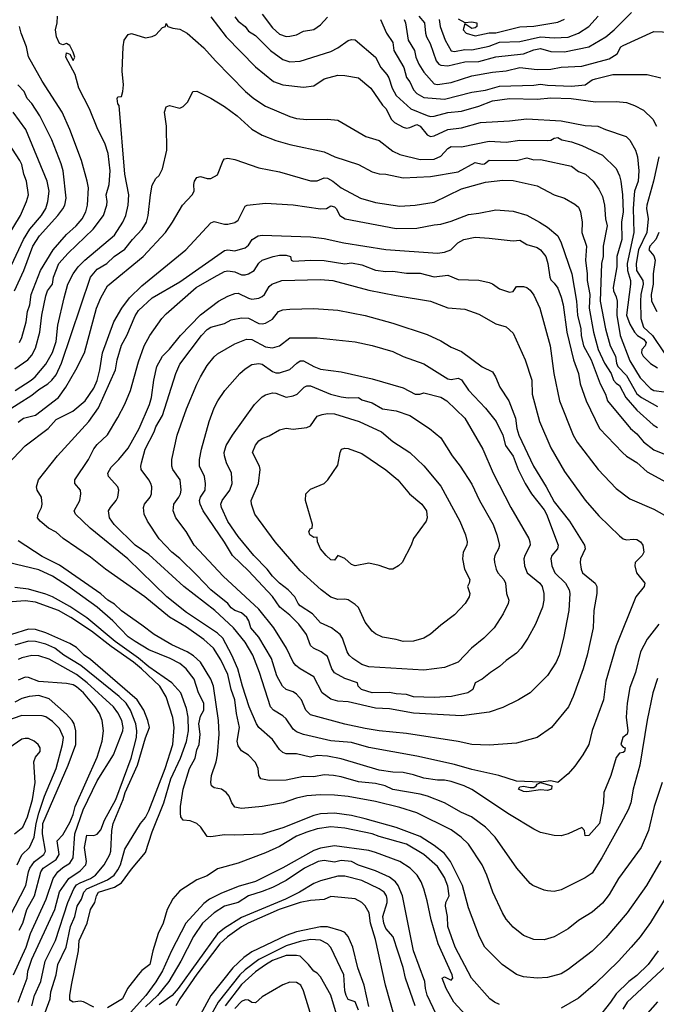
# Model space of a CAD drawing. Header units: metres. Extents: x -46681 to -43747, y -240911 to -237677.
# Tile 307 of 656: x -44839 to -44747, y -240745 to -240602. Entities that reach past the tile are written whole.
import ezdxf

# ---------------------------------------------------------------- set-up
doc = ezdxf.new("R2010")
doc.units = ezdxf.units.M
doc.layers.add('CONTOUR_INDEX', color=1, linetype='Continuous')
doc.layers.add('CONTOUR_INTER', color=3, linetype='Continuous')

msp = doc.modelspace()

# ---------------------------------------------------------------- linework, layer by layer
at = {"layer": 'CONTOUR_INDEX'}
for points, elevation in [([(-44783.45, -240601.52), (-44783.26, -240602.02), (-44782.85, -240604.52), (-44781.93, -240606.02), (-44781.74, -240607.02), (-44781.33, -240608.02), (-44780.6, -240609.18), (-44779.1, -240610.89), (-44778.6, -240610.97), (-44776.6, -240610.69), (-44773.6, -240609.73), (-44770.6, -240609.17), (-44768.6, -240609), (-44766.6, -240608.5), (-44764.1, -240608.8), (-44762.1, -240608.73), (-44760.6, -240608.44), (-44757.6, -240608.29), (-44753.6, -240607.25), (-44752.44, -240606.52), (-44751.91, -240605.52), (-44751.6, -240605.29), (-44747.1, -240603.28), (-44744.6, -240603.37)], 115), ([(-44841.6, -240658.69), (-44837.6, -240656.17), (-44836.6, -240655.34), (-44835.29, -240654.52), (-44834.69, -240654.02), (-44834.1, -240653.23), (-44833.29, -240651.52), (-44829.07, -240639.02), (-44828.1, -240637.83), (-44826.69, -240637.02), (-44825.66, -240636.02), (-44824.1, -240634.96), (-44822.99, -240633.52), (-44821.57, -240632.02), (-44820.93, -240631.02), (-44820.68, -240630.02), (-44820.38, -240627.02), (-44820.1, -240625.64), (-44819.6, -240624.67), (-44819.1, -240624.23), (-44818.6, -240623.24), (-44817.99, -240620.52), (-44818.03, -240617.02), (-44818.31, -240615.02), (-44818.1, -240614.22), (-44817.6, -240614.05), (-44816.1, -240614.4), (-44815.6, -240614.17), (-44814.94, -240613.52), (-44814.2, -240612.02)], 120), ([(-44814.2, -240612.02), (-44813.6, -240611.97), (-44811.6, -240612.97), (-44809.6, -240614.16), (-44807.73, -240615.52), (-44805.6, -240617.47), (-44804.1, -240618.33), (-44802.1, -240619.15), (-44800.1, -240619.71), (-44795.1, -240620.77), (-44793.52, -240621.52), (-44790.1, -240622.64), (-44788.1, -240623.68), (-44787.1, -240623.98), (-44786.1, -240624.03), (-44783.6, -240624.57), (-44779.6, -240624.35), (-44775.6, -240623.7), (-44773.1, -240622.35), (-44772.1, -240622.58), (-44771.78, -240622.52), (-44771.1, -240621.97), (-44767.1, -240622.06), (-44765.6, -240621.64), (-44764.6, -240621.92), (-44763.6, -240621.87), (-44759.1, -240622.86), (-44758.1, -240623.62), (-44757.06, -240624.02), (-44755.96, -240625.02), (-44755.1, -240626.2), (-44754.6, -240627.26), (-44754.31, -240628.52), (-44754.14, -240630.52), (-44753.93, -240631.52), (-44754.47, -240634.52), (-44754.47, -240636.02), (-44754.73, -240637.02), (-44754.92, -240642.52), (-44754.17, -240646.52), (-44753.45, -240649.02), (-44752.7, -240650.52), (-44752.57, -240651.52), (-44752.36, -240652.02), (-44751.1, -240653.3), (-44749.6, -240655.98), (-44748.93, -240656.52), (-44746.6, -240657.85)], 120), ([(-44840.6, -240637.29), (-44838.83, -240633.52), (-44837.89, -240632.02), (-44836.23, -240630.02), (-44835.61, -240629.02), (-44835.28, -240628.02), (-44835.1, -240626.52), (-44835.37, -240625.02), (-44838.52, -240617.52), (-44840.33, -240615.02)], 115), ([(-44801.23, -240639.52), (-44795.6, -240639.34), (-44793.84, -240639.52), (-44788.6, -240640.89), (-44784.6, -240641.7), (-44779.6, -240642.51), (-44777.1, -240643.49), (-44774.6, -240643.65), (-44772.6, -240644.38), (-44770.1, -240645.8), (-44768.6, -240646.22), (-44767.6, -240647.18), (-44765.82, -240651.02), (-44764.89, -240654.02), (-44764.83, -240656.02), (-44763.78, -240660.02), (-44762.1, -240663.86), (-44760.1, -240667.29), (-44757.1, -240671.47), (-44755.1, -240673.76), (-44752.1, -240676.67), (-44751.6, -240677.08), (-44751.1, -240677.24), (-44750.1, -240677.12), (-44749.6, -240677.2), (-44749.05, -240677.52), (-44748.72, -240678.02), (-44748.58, -240679.02), (-44748.82, -240679.52), (-44749.83, -240680.52), (-44749.9, -240681.02), (-44749.63, -240682.02), (-44748.43, -240683.52), (-44748.52, -240684.02), (-44749.75, -240685.52), (-44752.6, -240692.64), (-44754.1, -240697.78), (-44754.44, -240700.52), (-44756.1, -240704.98), (-44756.6, -240707.02), (-44757.44, -240708.52), (-44758.6, -240710.16), (-44759.6, -240711.28), (-44761.1, -240712.52), (-44762.1, -240712.28), (-44763.6, -240712.51), (-44767.1, -240712.35), (-44769.69, -240711.52), (-44773.6, -240710.66), (-44776.1, -240709.94), (-44781.6, -240708.72), (-44788.6, -240707.45), (-44791.1, -240706.73), (-44794.1, -240706.46), (-44798.1, -240705.56), (-44799.1, -240705.19), (-44799.6, -240704.79), (-44800.6, -240703.27), (-44801.1, -240702.83), (-44802.46, -240702.02), (-44802.88, -240701.52), (-44804.51, -240696.52), (-44805.47, -240694.02), (-44806.6, -240692.11), (-44808.28, -240690.02), (-44811.02, -240687.52), (-44815.49, -240684.02), (-44820.6, -240679.37), (-44822.6, -240677.99), (-44825.63, -240675.02), (-44826.34, -240674.02), (-44826.45, -240673.02), (-44826.2, -240672.52), (-44825.33, -240671.52), (-44825.12, -240671.02), (-44824.98, -240670.02), (-44825.11, -240669.52), (-44826.48, -240668.02), (-44826.57, -240667.52), (-44826.1, -240666.64), (-44824.95, -240665.52), (-44823.6, -240663.89), (-44822.02, -240661.02), (-44820.49, -240657.52), (-44820.2, -240656.52), (-44819.87, -240654.02), (-44819.42, -240652.02), (-44818.6, -240650.49), (-44817.6, -240649.51), (-44815.99, -240647.52), (-44813.1, -240644.5), (-44810.48, -240642.52), (-44809.1, -240641.8), (-44808.1, -240641.41), (-44807.6, -240641.35), (-44806.1, -240642.09), (-44805.6, -240642.2), (-44804.6, -240642.05), (-44804.1, -240641.83), (-44803.79, -240641.52), (-44803.1, -240640.37), (-44802.72, -240640.02), (-44801.23, -240639.52)], 125), ([(-44795.39, -240659.02), (-44794.6, -240658.85), (-44793.6, -240658.88), (-44790.01, -240660.02), (-44786.74, -240661.52), (-44785.1, -240662.93), (-44782.62, -240664.52), (-44780.6, -240666.48), (-44778.1, -240669.44), (-44775.34, -240674.52), (-44774.54, -240676.52), (-44774.29, -240677.52), (-44774.33, -240678.02), (-44774.84, -240679.02), (-44774.94, -240680.02), (-44774.69, -240681.52), (-44773.91, -240683.02), (-44773.97, -240683.52), (-44774.23, -240684.02), (-44773.9, -240685.02), (-44773.98, -240685.52), (-44774.58, -240686.52), (-44776.1, -240688.17), (-44778.1, -240689.66), (-44779.6, -240690.96), (-44780.6, -240691.55), (-44782.1, -240691.97), (-44783.6, -240692.04), (-44784.6, -240691.74), (-44786.6, -240691.42), (-44787.6, -240690.91), (-44788.11, -240690.52), (-44789.1, -240689.2), (-44790.1, -240687.09), (-44790.6, -240686.62), (-44791.6, -240685.98), (-44792.1, -240685.88), (-44793.1, -240685.92), (-44794.1, -240685.58), (-44795.53, -240684.52), (-44798.6, -240681.73), (-44802.23, -240677.52), (-44805.2, -240673.52), (-44805.68, -240672.02), (-44805.71, -240671.52), (-44804.63, -240669.02), (-44804.38, -240667.02), (-44804.49, -240666.52), (-44805.5, -240664.52), (-44805.1, -240663.44), (-44804.6, -240662.83), (-44804.1, -240662.48), (-44803.1, -240662.11), (-44801.6, -240661.22), (-44800.6, -240661), (-44799.6, -240661.12), (-44797.6, -240660.9), (-44797.1, -240660.65), (-44796.1, -240659.23), (-44795.39, -240659.02)], 130), ([(-44828.6, -240745.22), (-44830.1, -240744.44), (-44830.6, -240744.36), (-44831.6, -240744.5), (-44832.1, -240744.2), (-44832.1, -240743.52), (-44831.85, -240742.02), (-44830.82, -240737.02), (-44830.73, -240735.52), (-44829.55, -240733.02), (-44829.07, -240731.02), (-44828.47, -240730.02), (-44828.23, -240729.02), (-44827.9, -240728.52), (-44825.6, -240727.76), (-44824.6, -240727.16), (-44823.1, -240725.14), (-44821.1, -240722.75), (-44820.1, -240719.71), (-44818.41, -240715.52), (-44817.41, -240712.02), (-44816.01, -240709.02), (-44815.1, -240706.57), (-44814.83, -240705.02), (-44814.9, -240703.02), (-44815.1, -240701.79), (-44815.95, -240699.52), (-44817.27, -240698.02), (-44820.6, -240695.73), (-44822.1, -240694.44), (-44825.5, -240692.02), (-44829.6, -240688.56), (-44832.1, -240686.95), (-44834.6, -240685.55), (-44835.6, -240685.12), (-44838.1, -240684.39), (-44840.1, -240684.19)], 120), ([(-44839.49, -240734.02), (-44838.92, -240733.02), (-44838.34, -240731.02), (-44837.24, -240729.02), (-44836.31, -240725.52), (-44835.95, -240725.02), (-44834.1, -240723.76), (-44833.63, -240723.02), (-44833.96, -240721.02), (-44833.1, -240720.16), (-44832.1, -240718.35), (-44831.6, -240717.18), (-44831.32, -240716.02), (-44828.1, -240708.88), (-44827.4, -240706.52), (-44827.19, -240705.02), (-44827.41, -240703.52), (-44827.79, -240702.52), (-44828.41, -240701.52), (-44830.1, -240699.52), (-44831.1, -240698.6), (-44831.6, -240698.31), (-44832.6, -240698.12), (-44836.6, -240697.84), (-44838.1, -240697.25), (-44838.6, -240697.23), (-44839.6, -240697.67)], 115), ([(-44764.26, -240713.02), (-44764.1, -240712.81), (-44763.6, -240712.56), (-44761.95, -240713.02), (-44762.02, -240713.52), (-44762.6, -240713.73), (-44763.6, -240713.59), (-44765.6, -240713.91), (-44766.1, -240713.84), (-44766.82, -240713.52), (-44766.6, -240713.18), (-44766.1, -240713.09), (-44765.1, -240713.29), (-44764.6, -240713.25), (-44764.26, -240713.02)], 125), ([(-44769.6, -240744.83), (-44770.31, -240744.52), (-44771, -240744.02), (-44773.67, -240741.02), (-44776.01, -240736.52), (-44777.11, -240733.52), (-44777.14, -240732.02), (-44777.41, -240730.52), (-44777.37, -240730.02), (-44776.88, -240729.02), (-44777.1, -240727.61), (-44777.6, -240726.35), (-44778.6, -240724.77), (-44780.6, -240723.03), (-44783.1, -240721.51), (-44787.1, -240720.4), (-44788.1, -240719.99), (-44792.1, -240719.2), (-44794.1, -240718.99), (-44796.1, -240719.3), (-44797.6, -240719.76), (-44799.1, -240720.33), (-44801.6, -240721.86), (-44803.6, -240722.78), (-44807.6, -240724.3), (-44810.6, -240725.1), (-44812.1, -240726.13), (-44813.6, -240726.72), (-44816.1, -240728.31), (-44817.1, -240729.47), (-44817.94, -240731.02), (-44818.49, -240733.02), (-44819.25, -240734.52), (-44820.04, -240737.02), (-44820.45, -240739.02), (-44821.6, -240739.89), (-44822.16, -240740.52), (-44823.72, -240742.52), (-44824.45, -240744.02), (-44826.6, -240745.35)], 120), ([(-44744.1, -240727.21), (-44747.6, -240732.92), (-44749.1, -240735.02), (-44750.4, -240736.52), (-44752.26, -240738.52), (-44755.6, -240741.79), (-44758.1, -240743.92), (-44760.6, -240745.38)], 120), ([(-44788.6, -240745.14), (-44789.25, -240742.02), (-44790.2, -240739.52), (-44790.94, -240736.52), (-44791.6, -240734.94), (-44792.1, -240734.38), (-44792.6, -240734.14), (-44794.6, -240733.53), (-44795.6, -240733.57), (-44799.1, -240734.29), (-44800.6, -240734.81), (-44805.6, -240737.19), (-44806.78, -240738.02), (-44808.37, -240739.52), (-44811.6, -240743.55), (-44813.1, -240746.28)], 115)]:
    msp.add_lwpolyline(points, dxfattribs=dict(at, elevation=elevation))
at = {"layer": 'CONTOUR_INTER'}
for points, elevation in [([(-44840.1, -240652.36), (-44838.19, -240651.02), (-44837.6, -240650.37), (-44837.1, -240649.36), (-44836.46, -240647.02), (-44836.19, -240644.52), (-44835.6, -240641.73), (-44835.32, -240641.02), (-44834.63, -240640.02), (-44834.47, -240639.02), (-44833.7, -240637.02), (-44832.32, -240635.52), (-44828.7, -240632.02), (-44827.18, -240630.02), (-44826.73, -240628.52), (-44826.66, -240628.02), (-44826.79, -240627.02), (-44826.37, -240625.52), (-44826.23, -240623.52), (-44826.52, -240621.02), (-44827.01, -240619.52), (-44828.01, -240617.52), (-44829.25, -240614.52), (-44830.8, -240611.52), (-44831.32, -240609.52), (-44832.7, -240607.02), (-44832.6, -240606.37), (-44832.1, -240606.56), (-44831.6, -240607.49), (-44831.35, -240607.02), (-44831.6, -240606.29), (-44832.1, -240605.32), (-44832.6, -240605.03), (-44833.1, -240605.19), (-44833.6, -240604.99), (-44834.02, -240604.02), (-44834.17, -240603.02), (-44833.93, -240602.02), (-44833.89, -240601.02)], 118), ([(-44811.6, -240601.14), (-44809.33, -240604.02), (-44805.1, -240608.41), (-44802.46, -240610.52), (-44801.1, -240611.04), (-44798.1, -240611.36), (-44796.6, -240611.17), (-44795.1, -240610.14), (-44793.1, -240609.62), (-44792.1, -240609.66), (-44790.1, -240610.02), (-44788.32, -240611.52), (-44786.6, -240613.98), (-44786.06, -240614.52), (-44785.34, -240616.02), (-44784.83, -240616.52), (-44783.6, -240617.19), (-44783.1, -240617.32), (-44782.6, -240617.24), (-44781.6, -240616.82), (-44781.1, -240617.03), (-44780.1, -240618.32), (-44779.6, -240618.53), (-44779.1, -240618.47), (-44777.1, -240617.51), (-44775.1, -240617.3), (-44772.32, -240616.52), (-44768.1, -240616.26), (-44765.6, -240615.97), (-44760.6, -240616.28), (-44757.1, -240616.94), (-44755.27, -240617.02), (-44754.16, -240617.52), (-44751.17, -240618.52), (-44750.6, -240619.09), (-44749.77, -240620.52), (-44749.5, -240621.52), (-44749.32, -240623.52), (-44749.4, -240625.02), (-44749.94, -240626.52), (-44749.99, -240627.02), (-44750.14, -240629.02), (-44750.04, -240632.52), (-44751, -240637.02), (-44750.96, -240638.02), (-44750.53, -240639.52), (-44750.52, -240640.02), (-44751.11, -240644.52), (-44750.6, -240645.84), (-44749.92, -240647.02), (-44749.51, -240647.52), (-44748.64, -240648.02), (-44748.25, -240648.52), (-44748.38, -240649.02), (-44748.85, -240649.52), (-44748.92, -240650.02), (-44748.67, -240650.52), (-44747.6, -240651.59), (-44746.6, -240652.22)], 118), ([(-44808.1, -240601.15), (-44807.6, -240601.76), (-44806.58, -240602.52), (-44806.1, -240603.22), (-44805.1, -240603.83), (-44802.89, -240606.02), (-44801.1, -240607.32), (-44800.1, -240607.67), (-44798.6, -240607.6), (-44794.1, -240606.17), (-44793.1, -240605.66), (-44791.6, -240604.56), (-44791.1, -240604.42), (-44790.6, -240604.47), (-44787.6, -240607.02), (-44786.86, -240608.52), (-44785.96, -240609.52), (-44785.66, -240610.02), (-44785.21, -240611.52), (-44784.6, -240612.56), (-44782.49, -240614.52), (-44780.1, -240615.48), (-44779.6, -240615.63), (-44779.1, -240615.58), (-44777.1, -240615.04), (-44775.1, -240614.84), (-44772.6, -240614.13), (-44770.6, -240613.33), (-44768.1, -240613), (-44764.1, -240613.1), (-44762.1, -240612.94), (-44759.14, -240613.02), (-44755.6, -240613.5), (-44752.6, -240613.44), (-44751.1, -240613.62), (-44749.91, -240614.02), (-44748.6, -240614.72), (-44747.25, -240616.02), (-44746.74, -240617.02)], 117), ([(-44804.1, -240600.73), (-44802.6, -240602.75), (-44801.6, -240603.66), (-44800.6, -240603.97), (-44800.1, -240603.96), (-44799.1, -240603.76), (-44798.1, -240603.23), (-44796.6, -240602.97), (-44795.6, -240602.3), (-44794.6, -240601.17)], 116), ([(-44781.33, -240601.02), (-44780.5, -240602.02), (-44780.35, -240603.52), (-44780.19, -240604.02), (-44779.66, -240605.02), (-44778.78, -240607.52), (-44778.42, -240608.02), (-44778.1, -240608.18), (-44777.1, -240608.28), (-44774.6, -240607.7), (-44772.6, -240607.61), (-44770.1, -240606.96), (-44766.1, -240606.52), (-44764.6, -240605.95), (-44763.6, -240605.73), (-44762.1, -240606.17), (-44760.1, -240606.2), (-44756.6, -240605.52), (-44754.1, -240604.02), (-44752.89, -240603.02), (-44750.35, -240600.52)], 114), ([(-44778.35, -240601.52), (-44778.2, -240602.52), (-44777.46, -240604.52), (-44776.6, -240606.09), (-44776.1, -240606.19), (-44774.6, -240605.87), (-44773.6, -240605.93), (-44771.1, -240605.4), (-44769.6, -240604.83), (-44766.6, -240604.7), (-44763.6, -240604.06), (-44761.6, -240604.21), (-44759.6, -240604.1), (-44758.1, -240603.5), (-44756.57, -240602.52), (-44755.2, -240601.02)], 113), ([(-44840.05, -240655.52), (-44837.73, -240654.02), (-44837.13, -240653.52), (-44835.6, -240651.68), (-44834.6, -240649.96), (-44834.1, -240648.38), (-44833.83, -240646.02), (-44832.94, -240642.02), (-44832.38, -240640.02), (-44831.6, -240638.52), (-44830.9, -240637.52), (-44829.89, -240636.52), (-44825.6, -240632.9), (-44824.36, -240631.02), (-44823.95, -240630.02), (-44823.59, -240628.52), (-44823.51, -240627.02), (-44824.11, -240624.02), (-44824.93, -240614.02), (-44825.1, -240613.77), (-44825.19, -240613.02), (-44825.1, -240612.78), (-44824.6, -240612.7), (-44824.37, -240612.02), (-44824.3, -240611.02), (-44824.48, -240609.02), (-44824.35, -240605.52), (-44824.17, -240604.52), (-44823.6, -240603.72), (-44823.1, -240603.57), (-44821.1, -240604.17), (-44820.1, -240603.99), (-44819.6, -240603.76), (-44818.6, -240602.7), (-44818.17, -240602.52)], 119), ([(-44839.42, -240648.52), (-44839.1, -240647.81), (-44838.43, -240645.52), (-44838.26, -240644.02), (-44837.92, -240643.02), (-44837.71, -240641.52), (-44836.37, -240638.02), (-44834.53, -240635.02), (-44832.6, -240632.81), (-44831.15, -240631.52), (-44830.29, -240630.52), (-44829.76, -240629.52), (-44829.51, -240628.52), (-44829.4, -240626.02), (-44829.55, -240625.02), (-44830.38, -240622.02), (-44832.1, -240617.52), (-44833.21, -240615.02), (-44836.1, -240610.48), (-44838.1, -240606.94), (-44838.39, -240605.52), (-44839.18, -240603.52), (-44839.41, -240602.52)], 117), ([(-44818.17, -240602.52), (-44818.1, -240602.09), (-44817.85, -240602.52), (-44817.1, -240602.8), (-44816.1, -240602.94), (-44815.04, -240603.52), (-44812.6, -240605.63), (-44810.92, -240607.52), (-44806.51, -240612.02), (-44805.32, -240613.02), (-44803.6, -240614.12), (-44800.1, -240615.63), (-44799.1, -240615.93), (-44797.6, -240616.08), (-44794.6, -240616), (-44793.1, -240616.18), (-44789.01, -240618.52), (-44787.1, -240619.15), (-44785.1, -240620.7), (-44784.1, -240621.18), (-44781.1, -240621.89), (-44779.1, -240621.83), (-44778.1, -240621.39), (-44777.1, -240620.28), (-44776.6, -240620), (-44775.1, -240620.03), (-44771.1, -240619.2), (-44768.6, -240619.39), (-44766.6, -240619.1), (-44762.6, -240619.12), (-44762.1, -240619.08), (-44761.6, -240618.77), (-44761.1, -240618.69), (-44760.52, -240619.02), (-44759.1, -240619.32), (-44757.6, -240619.85), (-44754.6, -240621.25), (-44752.6, -240623.18), (-44752.1, -240624.25), (-44751.92, -240625.02), (-44751.68, -240627.02), (-44751.58, -240629.52), (-44751.84, -240631.02), (-44751.8, -240633.52), (-44752.52, -240636.02), (-44752.5, -240637.52), (-44753.03, -240640.52), (-44752.98, -240641.02), (-44752.6, -240641.86), (-44752.46, -240642.52), (-44752.5, -240644.52), (-44752.04, -240647.52), (-44750.6, -240651.18), (-44749.1, -240653.65), (-44747.6, -240655.23), (-44747.1, -240655.52), (-44745.6, -240655.68)], 119), ([(-44786.9, -240601.52), (-44786.04, -240603.52), (-44785.1, -240604.89), (-44784.93, -240606.02), (-44783.49, -240608.52), (-44783.1, -240609.95), (-44782.6, -240610.6), (-44782.1, -240611.74), (-44781.6, -240612.31), (-44780.6, -240612.87), (-44777.6, -240613.1), (-44773.6, -240612.1), (-44771.6, -240611.82), (-44769.6, -240611.21), (-44764.6, -240611.07), (-44763.6, -240610.91), (-44762.6, -240611.06), (-44759.1, -240611.21), (-44757.6, -240611.09), (-44757.1, -240611.02), (-44756.1, -240610.32), (-44755.6, -240610.15), (-44753.1, -240609.53), (-44748.1, -240609.52), (-44746.1, -240610.03)], 116), ([(-44775.6, -240601.4), (-44774.6, -240601.96), (-44773.6, -240601.84), (-44772.88, -240602.02), (-44772.87, -240602.52), (-44773.1, -240602.74), (-44773.6, -240602.83), (-44774.6, -240602.16), (-44774.88, -240603.02), (-44774.43, -240603.52), (-44773.1, -240603.89), (-44771.1, -240603.46), (-44770.1, -240603.44), (-44766.6, -240602.6), (-44764.6, -240602.47), (-44761.1, -240601.92), (-44760.1, -240601.48)], 112), ([(-44840.15, -240641.02), (-44838.81, -240638.02), (-44837.47, -240634.52), (-44836.53, -240633.02), (-44833.82, -240630.02), (-44833.1, -240629.05), (-44832.8, -240628.52), (-44832.64, -240627.52), (-44833.08, -240623.52), (-44833.35, -240622.52), (-44834.71, -240619.02), (-44836.44, -240615.52), (-44837.6, -240613.75), (-44838.3, -240613.02), (-44838.76, -240612.02), (-44839.64, -240611.02)], 116), ([(-44841.06, -240633.02), (-44839.28, -240630.02), (-44838.38, -240628.02), (-44838.12, -240627.02), (-44838.4, -240625.02), (-44838.77, -240624.02), (-44839.1, -240622.62), (-44839.39, -240622.02), (-44841.6, -240618.59)], 114), ([(-44839.6, -240660.13), (-44838.83, -240659.52), (-44837.1, -240659.08), (-44833.76, -240656.52), (-44832.66, -240655.02), (-44831.22, -240652.52), (-44829.97, -240650.02), (-44828.21, -240643.52), (-44827.58, -240642.02), (-44826.6, -240640.28), (-44821.41, -240636.02), (-44818.19, -240632.52), (-44817.17, -240631.02), (-44815.72, -240628.52), (-44814.28, -240627.02), (-44814.02, -240626.52), (-44814.05, -240625.52), (-44813.94, -240625.02), (-44813.6, -240624.53), (-44813.1, -240624.36), (-44812.1, -240624.65), (-44811.6, -240624.64), (-44810.6, -240624.12), (-44809.78, -240622.02)], 121), ([(-44809.78, -240622.02), (-44809.6, -240621.77), (-44809.1, -240621.68), (-44808.1, -240621.88), (-44804.6, -240623.08), (-44801.6, -240623.69), (-44797.1, -240624.98), (-44796.1, -240624.99), (-44795.1, -240624.54), (-44794.6, -240624.62), (-44793.81, -240625.02), (-44792.6, -240626.02), (-44789.78, -240627.52), (-44787.6, -240628.13), (-44784.1, -240628.66), (-44781.87, -240628.52), (-44779.1, -240628.11), (-44775.1, -240626.16), (-44771.6, -240625.21), (-44769.1, -240624.9), (-44767.6, -240624.95), (-44764.1, -240625.7), (-44761.6, -240627.05), (-44760.1, -240627.52), (-44758.6, -240628.38), (-44758.1, -240628.85), (-44757.79, -240629.52), (-44757.54, -240631.02), (-44757.62, -240632.52), (-44756.91, -240634.52), (-44757.07, -240636.52), (-44756.8, -240638.52), (-44756.83, -240639.52), (-44756.43, -240641.52), (-44756.51, -240643.52), (-44755.91, -240647.02), (-44755.2, -240649.52), (-44754.32, -240651.52), (-44753.31, -240653.02), (-44752.97, -240654.02), (-44752.6, -240654.45), (-44752.1, -240654.78), (-44751.18, -240656.52), (-44749.6, -240658.38), (-44747.22, -240660.52), (-44746.6, -240660.87)], 121), ([(-44746.4, -240621.52), (-44747.19, -240625.02), (-44748.13, -240628.52), (-44748.17, -240629.02), (-44747.93, -240630.52), (-44748.13, -240632.52), (-44749.37, -240635.02), (-44749.71, -240637.02), (-44749.62, -240638.02), (-44748.72, -240639.52), (-44748.65, -240640.02), (-44749, -240641.52), (-44749.08, -240642.52), (-44748.99, -240645.02), (-44748.6, -240646.29), (-44747.33, -240647.52), (-44745.6, -240650.04)], 117), ([(-44806.28, -240628.52), (-44803.6, -240628.24), (-44799.6, -240628.51), (-44795.6, -240629.09), (-44794.77, -240629.02), (-44794.1, -240628.65), (-44793.6, -240628.78), (-44793.33, -240629.02), (-44792.8, -240630.02), (-44792.03, -240630.52), (-44784.6, -240631.94), (-44781.6, -240631.89), (-44779.1, -240631.38), (-44778.1, -240631.3), (-44776.6, -240630.88), (-44774.1, -240629.88), (-44772.6, -240629.72), (-44770.1, -240629.21), (-44767.6, -240629.41), (-44765.6, -240630), (-44763.76, -240631.02), (-44762.6, -240631.76), (-44761.1, -240633.01), (-44760.58, -240634.02), (-44759.04, -240638.52), (-44758.36, -240642.52), (-44758.24, -240644.52), (-44757.74, -240646.52), (-44757.71, -240647.52), (-44757.35, -240649.02), (-44756.24, -240651.02), (-44754.95, -240654.52), (-44754.17, -240656.02), (-44753.85, -240657.02), (-44750.51, -240661.02), (-44749.6, -240661.83), (-44748.6, -240662.98), (-44747.1, -240664.16), (-44744.1, -240665.33)], 122), ([(-44842.1, -240667.25), (-44838.6, -240663.57), (-44835.27, -240661.02), (-44834.1, -240659.73), (-44831.64, -240658.52), (-44829.86, -240657.02), (-44828.6, -240655.14), (-44828.1, -240654.03), (-44827.72, -240652.52), (-44827.35, -240650.02), (-44825.7, -240645.52), (-44824.51, -240643.52), (-44823.41, -240642.02), (-44821.6, -240640.27), (-44815.21, -240635.02), (-44811.6, -240631.11), (-44811.1, -240630.93), (-44809.6, -240631.29), (-44809.1, -240631.29), (-44808.1, -240631.06), (-44807.6, -240630.72), (-44806.6, -240628.66), (-44806.28, -240628.52)], 122), ([(-44746.39, -240632.52), (-44746.81, -240633.52), (-44747.7, -240634.52), (-44747.87, -240635.02), (-44747.1, -240635.92), (-44746.91, -240636.52), (-44747.23, -240638.52), (-44747.2, -240640.02), (-44747.53, -240641.52), (-44747.46, -240642.52), (-44746.7, -240644.02)], 116), ([(-44746.6, -240697.41), (-44747.28, -240699.52), (-44748.1, -240703.49), (-44749.18, -240710.02), (-44750.14, -240713.52), (-44750.48, -240715.52), (-44750.87, -240716.52), (-44751.92, -240718.52), (-44754.7, -240723.52), (-44756.1, -240725.72), (-44757.1, -240726.43), (-44760.6, -240728.18), (-44761.6, -240728.42), (-44762.6, -240728.32), (-44763.1, -240728.23), (-44764.71, -240727.52), (-44765.1, -240727.24), (-44767.06, -240725.02), (-44770.21, -240720.52), (-44771.62, -240719.02), (-44773.66, -240717.52), (-44775.1, -240716.89), (-44777.6, -240715.49), (-44780.06, -240714.52), (-44781.1, -240714.23), (-44785.1, -240713.55), (-44786.19, -240713.02), (-44787.6, -240712.69), (-44790.1, -240712.45), (-44792.6, -240711.7), (-44793.75, -240711.52), (-44795.1, -240711.43), (-44796.6, -240711.73), (-44798.1, -240711.66), (-44800.6, -240712.2), (-44803.1, -240712.24), (-44804.29, -240712.02), (-44804.58, -240711.52), (-44804.71, -240710.52), (-44805.1, -240709.63), (-44806.1, -240708.56), (-44807.1, -240707.95), (-44807.6, -240707.2), (-44807.76, -240706.52), (-44807.41, -240704.52), (-44807.84, -240702.52), (-44808.08, -240700.52), (-44808.62, -240699.02), (-44809.1, -240696.85), (-44810.1, -240694.68), (-44811.2, -240693.02), (-44812.6, -240691.72), (-44815.1, -240689.95), (-44817.6, -240688.5), (-44821.19, -240685.52), (-44826.88, -240681.52), (-44829.1, -240679.74), (-44833.06, -240677.02), (-44834.1, -240676.14), (-44835.18, -240675.52), (-44836.41, -240674.52), (-44836.79, -240674.02), (-44836.72, -240673.52), (-44836.22, -240672.52), (-44836.13, -240672.02), (-44836.2, -240671.02), (-44836.85, -240670.02), (-44836.96, -240669.52), (-44836.65, -240668.52), (-44833.89, -240665.02), (-44829.33, -240660.02), (-44827.93, -240658.02), (-44825.45, -240652.52), (-44825.19, -240651.02), (-44824.6, -240648.9), (-44823.8, -240647.52), (-44822.6, -240644.66), (-44822.1, -240643.87), (-44820.1, -240642.02), (-44816.1, -240639.71), (-44809.6, -240635.13), (-44809.1, -240635.03), (-44808.1, -240635.18), (-44806.6, -240634.76), (-44806.1, -240634.34), (-44805.56, -240633.52), (-44804.71, -240633.02)], 123), ([(-44804.71, -240633.02), (-44804.1, -240632.92), (-44797.1, -240633.14), (-44795.1, -240633.37), (-44792.23, -240634.02), (-44786.1, -240635.01), (-44778.6, -240635.5), (-44777.6, -240635.39), (-44776.67, -240635.02), (-44775.64, -240634.02), (-44774.76, -240633.52), (-44773.1, -240633.21), (-44771.1, -240633.32), (-44767.6, -240633.74), (-44766.6, -240633.63), (-44765.6, -240634.26), (-44764.1, -240634.69), (-44763.6, -240635.05), (-44762.82, -240636.02), (-44762.52, -240637.02), (-44762.26, -240639.02), (-44762.1, -240639.41), (-44761.6, -240639.89), (-44761.1, -240640.63), (-44760.6, -240641.91), (-44760.32, -240643.02), (-44759.76, -240647.02), (-44758.83, -240651.02), (-44758.09, -240653.02), (-44757.86, -240654.52), (-44756.96, -240657.02), (-44755.01, -240661.02), (-44751.69, -240664.52), (-44751.1, -240665.04), (-44749.6, -240665.97), (-44748.1, -240667.35), (-44743.1, -240670.06)], 123), ([(-44746.4, -240689.52), (-44748.1, -240691.69), (-44749.05, -240693.52), (-44749.79, -240696.52), (-44750.6, -240698.74), (-44751.02, -240701.02), (-44751.14, -240703.02), (-44750.88, -240705.02), (-44751.02, -240705.52), (-44751.61, -240706.02), (-44751.92, -240707.02), (-44751.6, -240707.39), (-44751.27, -240707.52), (-44751.39, -240708.02), (-44751.6, -240708.19), (-44752.1, -240708.27), (-44752.6, -240708.93), (-44753.4, -240711.52), (-44754.4, -240714.02), (-44754.43, -240715.52), (-44755.05, -240718.52), (-44756.6, -240720.24), (-44757.1, -240720.29), (-44757.19, -240719.52), (-44757.6, -240719.08), (-44759.6, -240720), (-44760.6, -240720.32), (-44761.6, -240720.28), (-44763.6, -240719.8), (-44764.6, -240719.32), (-44768.1, -240717.21), (-44773.6, -240713.54), (-44774.71, -240713.02), (-44776.6, -240712.41), (-44777.6, -240712.21), (-44778.6, -240712.22), (-44780.6, -240711.93), (-44782.1, -240711.41), (-44783.6, -240711.09), (-44785.1, -240711.05), (-44787.1, -240710.76), (-44792.6, -240709.09), (-44794.6, -240708.71), (-44796.1, -240708.6), (-44797.1, -240708.88), (-44799.1, -240708.38), (-44800.6, -240708.36), (-44801.1, -240708.2), (-44801.6, -240707.74), (-44802.6, -240706.3), (-44804.6, -240704.55), (-44804.92, -240704.02), (-44805.98, -240701.52), (-44806.99, -240698.52), (-44807.66, -240696.02), (-44808.51, -240694.02), (-44809.85, -240691.52), (-44810.6, -240690.82), (-44815.1, -240687.8), (-44817.98, -240685.52), (-44823.65, -240680.02), (-44829.12, -240675.52), (-44831.26, -240673.52), (-44831.48, -240673.02), (-44830.66, -240671.52), (-44830.49, -240670.52), (-44830.55, -240670.02), (-44831.35, -240669.02), (-44831.39, -240668.52), (-44829.39, -240665.52), (-44828.6, -240663.99), (-44828.1, -240663.35), (-44826.6, -240661.96), (-44825.1, -240659.41), (-44824.1, -240657.47), (-44823.27, -240655.52), (-44822.1, -240651.32), (-44821.27, -240649.02), (-44820.47, -240647.52), (-44818.7, -240645.02), (-44818.1, -240644.36), (-44813.69, -240640.52), (-44811.1, -240638.99), (-44809.6, -240638.21), (-44809.1, -240638.09), (-44808.1, -240638.22), (-44807.1, -240638.65), (-44806.6, -240638.69), (-44806.1, -240638.55), (-44805.25, -240638.02), (-44804.6, -240636.96), (-44804.13, -240636.52), (-44802.51, -240636.02)], 124), ([(-44802.51, -240636.02), (-44801.6, -240635.82), (-44800.6, -240635.83), (-44799.98, -240636.02), (-44799.89, -240636.52), (-44799.6, -240636.69), (-44797.1, -240636.55), (-44795.1, -240636.61), (-44792.1, -240637.05), (-44791.1, -240636.94), (-44789.6, -240637.24), (-44787.6, -240637.98), (-44786.1, -240638.17), (-44785.1, -240638.15), (-44783.1, -240638.44), (-44781.1, -240638.44), (-44779.1, -240638.96), (-44777.1, -240638.72), (-44775.6, -240639.35), (-44772.6, -240639.47), (-44771.1, -240639.79), (-44770.6, -240639.98), (-44769.6, -240640.71), (-44768.1, -240641.19), (-44767.6, -240641.12), (-44767.1, -240640.39), (-44766.1, -240640.37), (-44765.6, -240640.54), (-44765.1, -240640.92), (-44764.6, -240641.61), (-44763.71, -240643.52), (-44762.19, -240649.02), (-44761.65, -240653.02), (-44760.87, -240657.02), (-44758.85, -240662.02), (-44758.28, -240663.02), (-44755.21, -240667.02), (-44752.6, -240669.74), (-44750.6, -240671.26), (-44747.1, -240672.77), (-44743.6, -240674.77)], 124), ([(-44801.74, -240644.02), (-44801.1, -240643.77), (-44800.1, -240643.66), (-44796.6, -240643.56), (-44793.1, -240643.83), (-44789.1, -240644.59), (-44785.1, -240645.7), (-44780.1, -240647.37), (-44778.1, -240648.29), (-44776.6, -240649.2), (-44775.1, -240649.82), (-44772.1, -240652.04), (-44770.6, -240652.81), (-44770.15, -240653.52), (-44769.54, -240655.02), (-44768.21, -240657.02), (-44767.24, -240659.52), (-44767.07, -240661.02), (-44766.76, -240662.02), (-44764.63, -240666.52), (-44762.78, -240669.52), (-44761.6, -240671.72), (-44759.37, -240674.52), (-44757.2, -240678.02), (-44757.1, -240678.52), (-44757.77, -240680.02), (-44757.83, -240680.52), (-44757.67, -240681.52), (-44757.48, -240682.02), (-44755.67, -240683.52), (-44755.43, -240684.02), (-44755.4, -240685.02), (-44755.87, -240687.52), (-44755.97, -240690.02), (-44756.8, -240694.02), (-44757.38, -240696.02), (-44758.84, -240700.02), (-44759.55, -240701.52), (-44762.03, -240704.52), (-44764.09, -240706.02), (-44767.1, -240706.81), (-44771.1, -240707.12), (-44773.6, -240707.03), (-44775.6, -240706.58), (-44783.1, -240705.41), (-44787.1, -240705.03), (-44789.1, -240704.69), (-44792.1, -240704.07), (-44797.1, -240702.7), (-44797.77, -240702.02), (-44798.4, -240700.52), (-44799.1, -240699.69), (-44799.6, -240699.33), (-44800.6, -240699), (-44801.15, -240698.52), (-44801.99, -240697.02), (-44802.77, -240694.52), (-44804.6, -240691.39), (-44805.77, -240690.02), (-44806.05, -240689.02), (-44806.34, -240688.52), (-44807.1, -240687.84), (-44808.1, -240687.5), (-44808.6, -240687.14), (-44809.1, -240686.52), (-44811.56, -240684.52), (-44813.6, -240682.39), (-44816.1, -240679.95), (-44817.24, -240679.02), (-44819.1, -240677.08), (-44820.81, -240674.52), (-44821.27, -240673.52), (-44821.37, -240672.52), (-44821.21, -240672.02), (-44820.42, -240671.02), (-44820.22, -240670.52), (-44820.18, -240669.52), (-44820.29, -240669.02), (-44820.58, -240668.52), (-44821.71, -240667.02), (-44821.78, -240666.52), (-44821.68, -240666.02), (-44821.13, -240664.02), (-44819.84, -240661.52), (-44819.6, -240660.79), (-44818.6, -240659.12), (-44816.69, -240653.02), (-44816.1, -240651.67), (-44812.94, -240647.52), (-44812.1, -240646.61), (-44811.6, -240646.29), (-44809.6, -240645.75), (-44808.6, -240645.21), (-44807.1, -240644.94), (-44806.1, -240644.99), (-44804.6, -240645.75), (-44804.1, -240645.81), (-44803.6, -240645.7), (-44802.6, -240645.11), (-44801.74, -240644.02)], 126), ([(-44806.37, -240648.02), (-44805.6, -240648.07), (-44803.6, -240649.13), (-44802.6, -240649.28), (-44801.6, -240648.99), (-44800.1, -240647.84), (-44796.1, -240647.82), (-44790.6, -240648.43), (-44788.1, -240648.96), (-44785.1, -240649.81), (-44783.6, -240650.54), (-44780.6, -240651.62), (-44777.1, -240653.82), (-44776.6, -240653.92), (-44775.6, -240653.69), (-44775.1, -240653.97), (-44774.1, -240655.44), (-44771.6, -240658.07), (-44770.07, -240660.02), (-44769.1, -240662.02), (-44768.68, -240663.52), (-44767.6, -240665.08), (-44766.85, -240667.02), (-44765.85, -240669.02), (-44764.9, -240670.52), (-44763.1, -240672.88), (-44762.75, -240673.52), (-44761.03, -240678.02), (-44761.16, -240678.52), (-44761.95, -240679.52), (-44762.1, -240680.02), (-44761.97, -240681.02), (-44761.53, -240682.02), (-44759.99, -240683.52), (-44759.43, -240684.52), (-44759.32, -240685.02), (-44759.51, -240687.52), (-44760.24, -240691.52), (-44760.88, -240694.02), (-44761.33, -240695.02), (-44762.6, -240696.99), (-44765.13, -240699.52), (-44766.82, -240700.52), (-44769.1, -240701.62), (-44771.1, -240702.31), (-44775.1, -240702.83), (-44782.1, -240702.46), (-44785.6, -240701.81), (-44787.6, -240701.73), (-44791.6, -240700.79), (-44793.1, -240700.7), (-44794.1, -240700.41), (-44795.4, -240699.52), (-44796.6, -240697.17), (-44798.6, -240696.01), (-44799.23, -240695.52), (-44799.6, -240695.02), (-44800.58, -240693.02), (-44802.4, -240690.02), (-44804.6, -240687.3), (-44809.77, -240682.52), (-44813.99, -240678.02), (-44815.18, -240676.02), (-44816.68, -240674.02), (-44817.05, -240673.02), (-44816.94, -240672.02), (-44816.22, -240671.02), (-44815.97, -240670.52), (-44815.91, -240670.02), (-44816.06, -240668.52), (-44817.09, -240667.02), (-44817.25, -240666.52), (-44817.23, -240665.52), (-44816.49, -240662.02), (-44815.1, -240658.19), (-44813.6, -240654.59), (-44813.09, -240653.52), (-44812.1, -240651.89), (-44811.1, -240650.61), (-44810.6, -240650.17), (-44808.1, -240648.69), (-44806.37, -240648.02)], 127), ([(-44799.08, -240651.52), (-44798.6, -240651.17), (-44798.1, -240651.21), (-44796.61, -240652.02), (-44795.6, -240652.4), (-44792.6, -240652.79), (-44788.1, -240653.81), (-44783.6, -240655.13), (-44781.86, -240656.02), (-44781.18, -240656.02), (-44780.6, -240655.82), (-44778.1, -240656.46), (-44777.23, -240657.02), (-44774.6, -240659.53), (-44772, -240664.02), (-44770.52, -240667.52), (-44767.91, -240672.52), (-44765.33, -240677.02), (-44765.14, -240677.52), (-44765.11, -240678.02), (-44765.91, -240679.52), (-44766.05, -240680.02), (-44765.94, -240681.02), (-44765.53, -240682.02), (-44763.72, -240683.52), (-44763.37, -240684.02), (-44763.15, -240685.02), (-44763.13, -240686.02), (-44763.31, -240687.02), (-44764.32, -240689.52), (-44765.43, -240691.52), (-44766.43, -240693.02), (-44767.1, -240693.71), (-44768.6, -240694.77), (-44769.6, -240695.68), (-44770.91, -240696.52), (-44772.1, -240697.49), (-44773.1, -240698.02), (-44773.46, -240699.02), (-44774.2, -240699.52), (-44776.54, -240700.02), (-44779.1, -240700.19), (-44782.1, -240700.08), (-44783.1, -240699.74), (-44784.6, -240699.65), (-44785.6, -240699.43), (-44788.1, -240699.52), (-44789.64, -240699.02), (-44790.16, -240698.52), (-44790.23, -240698.02), (-44792.1, -240697.4), (-44793.6, -240696.61), (-44793.96, -240696.02), (-44794.6, -240694.2), (-44795.54, -240693.52), (-44796.65, -240693.02), (-44797.1, -240692.59), (-44797.68, -240691.02), (-44798.78, -240689.52), (-44800.1, -240688.21), (-44801.56, -240687.02), (-44802.6, -240685.46), (-44806.1, -240681.74), (-44808.42, -240679.52), (-44809.6, -240677.55), (-44812.69, -240673.02), (-44813.14, -240672.02), (-44813.23, -240671.52), (-44813.06, -240671.02), (-44812.38, -240670.02), (-44812.33, -240669.02), (-44812.52, -240668.02), (-44813.25, -240666.52), (-44813.25, -240665.52), (-44812.94, -240664.02), (-44811.81, -240660.02), (-44811.09, -240658.02), (-44810.55, -240657.02), (-44809.55, -240655.52), (-44807.38, -240653.02), (-44806.6, -240652.35), (-44805.6, -240651.74), (-44804.6, -240651.57), (-44804.1, -240651.67), (-44802.6, -240652.72), (-44802.1, -240652.92), (-44801.6, -240652.94), (-44800.1, -240652.45), (-44799.08, -240651.52)], 128), ([(-44797.98, -240655.02), (-44797.6, -240654.82), (-44797.1, -240654.82), (-44794.19, -240656.02), (-44792.6, -240656.41), (-44791.6, -240656.55), (-44790.1, -240656.51), (-44789.6, -240656.86), (-44788.1, -240657.29), (-44786.6, -240658.19), (-44784.6, -240658.46), (-44782.6, -240659.14), (-44779.78, -240661.02), (-44778.1, -240662.39), (-44776.48, -240665.02), (-44775.29, -240666.52), (-44773.6, -240669.13), (-44772.49, -240671.52), (-44770.52, -240675.02), (-44769.96, -240676.52), (-44769.6, -240678.02), (-44769.71, -240678.52), (-44770.27, -240679.52), (-44770.37, -240680.02), (-44770.29, -240680.52), (-44770.07, -240681.52), (-44769.82, -240682.02), (-44768.96, -240683.02), (-44768.7, -240683.52), (-44768.58, -240685.02), (-44768.22, -240686.02), (-44768.31, -240686.52), (-44769.04, -240688.02), (-44770.36, -240690.02), (-44771.84, -240691.52), (-44773.66, -240693.02), (-44775.6, -240695.02), (-44777.6, -240695.83), (-44780.6, -240696.21), (-44788.6, -240695.69), (-44789.6, -240695.36), (-44790.91, -240694.52), (-44791.43, -240694.02), (-44791.73, -240693.52), (-44792.4, -240691.52), (-44792.75, -240691.02), (-44794.01, -240690.02), (-44795.6, -240689.33), (-44796.78, -240688.02), (-44798.6, -240686.83), (-44798.88, -240686.52), (-44799.36, -240685.52), (-44800.32, -240684.52), (-44801.6, -240683.52), (-44802.6, -240682.54), (-44803.4, -240681.52), (-44805.33, -240679.52), (-44807.6, -240676.74), (-44809.1, -240674.55), (-44810.04, -240672.52), (-44810.14, -240672.02), (-44809.92, -240671.52), (-44808.8, -240670.02), (-44808.47, -240669.02), (-44808.56, -240667.52), (-44809.28, -240666.02), (-44809.58, -240665.02), (-44809.63, -240664.52), (-44809.34, -240663.52), (-44808.42, -240662.02), (-44805.21, -240657.52), (-44804.1, -240656.43), (-44803.6, -240656.14), (-44802.6, -240655.84), (-44802.1, -240655.89), (-44800.6, -240656.45), (-44799.6, -240656.3), (-44799.01, -240656.02), (-44797.98, -240655.02)], 129), ([(-44792.58, -240664.02), (-44792.1, -240663.88), (-44791.6, -240663.95), (-44789.6, -240664.68), (-44786.1, -240667.03), (-44784.38, -240668.52), (-44782.67, -240670.52), (-44780.86, -240672.02), (-44780.21, -240673.02), (-44780.08, -240674.02), (-44780.25, -240674.52), (-44782.07, -240677.02), (-44782.43, -240678.02), (-44783.72, -240680.52), (-44784.25, -240681.02), (-44785.1, -240681.51), (-44785.6, -240681.5), (-44787.1, -240680.96), (-44788.6, -240680.65), (-44790.6, -240681.01), (-44791.1, -240680.82), (-44792.1, -240679.94), (-44793.1, -240679.5), (-44793.6, -240680.19), (-44794.1, -240680.14), (-44794.82, -240679.52), (-44795.64, -240678.52), (-44796.07, -240677.52), (-44796.1, -240676.84), (-44796.6, -240676.91), (-44797.18, -240676.52), (-44797.31, -240676.02), (-44797.1, -240675.57), (-44796.85, -240675.52), (-44796.77, -240675.02), (-44797.79, -240671.52), (-44797.75, -240670.52), (-44797.1, -240669.87), (-44795.11, -240669.02), (-44794.56, -240668.52), (-44793.1, -240666.37), (-44792.78, -240664.52), (-44792.58, -240664.02)], 131), ([(-44745.9, -240712.52), (-44747.05, -240716.02), (-44747.88, -240719.52), (-44748.96, -240722.02), (-44752.24, -240726.52), (-44753.6, -240728.86), (-44754.6, -240730.12), (-44756.1, -240731.41), (-44758.1, -240732.64), (-44759.6, -240733.84), (-44761.64, -240735.02), (-44763.1, -240735.46), (-44764.6, -240735.38), (-44766.1, -240734.82), (-44767.6, -240733.61), (-44768.6, -240732.41), (-44769.13, -240731.52), (-44770.57, -240728.52), (-44771.4, -240726.02), (-44772.08, -240724.52), (-44774.08, -240721.52), (-44775.15, -240720.52), (-44776.6, -240719.44), (-44781.6, -240716.95), (-44784.1, -240716.16), (-44787.6, -240715.3), (-44791.6, -240714.58), (-44793.6, -240714.38), (-44795.6, -240714.34), (-44797.6, -240714.5), (-44799.1, -240714.84), (-44801.06, -240715.52), (-44804.1, -240716.05), (-44807.1, -240716.35), (-44808.1, -240716.15), (-44808.5, -240715.52), (-44808.9, -240714.52), (-44809.35, -240714.02), (-44810.04, -240713.52), (-44811.1, -240713.34), (-44811.48, -240713.02), (-44811.58, -240712.52), (-44811.47, -240711.52), (-44810.79, -240709.52), (-44810.6, -240708.52), (-44810.36, -240705.52), (-44810.44, -240703.52), (-44811.2, -240698.52), (-44811.6, -240697.49), (-44813.1, -240695.04), (-44814.1, -240694.1), (-44815.01, -240693.52), (-44817.27, -240692.52), (-44819.81, -240691.02), (-44821.6, -240689.63), (-44824.6, -240687.57), (-44825.6, -240686.6), (-44826.58, -240686.02), (-44827.6, -240685.07), (-44833.6, -240680.92), (-44836.1, -240679.66), (-44839.6, -240677.39)], 122), ([(-44746.1, -240723.94), (-44748.17, -240727.52), (-44750.98, -240731.52), (-44754.1, -240735.13), (-44756.1, -240737.09), (-44759.6, -240739.76), (-44760.6, -240740.39), (-44762.6, -240740.91), (-44764.1, -240741.02), (-44766.1, -240740.81), (-44767.1, -240740.47), (-44769.18, -240739.02), (-44771.71, -240736.52), (-44772.48, -240735.02), (-44774.1, -240730.8), (-44774.97, -240727.52), (-44776.7, -240724.02), (-44777.6, -240722.87), (-44779.1, -240721.69), (-44781.1, -240720.41), (-44784.6, -240719.11), (-44789.1, -240717.81), (-44791.1, -240717.36), (-44793.6, -240716.99), (-44795.6, -240717.09), (-44796.6, -240717.34), (-44801.1, -240719.16), (-44804.1, -240720.06), (-44808.1, -240720.22), (-44809.6, -240720.15), (-44811.6, -240720.45), (-44812.1, -240720.4), (-44813.03, -240719.02), (-44813.63, -240718.52), (-44814.6, -240718.11), (-44815.61, -240718.02), (-44815.96, -240717.52), (-44816, -240717.02), (-44815.97, -240716.02), (-44815.6, -240713.52), (-44814.69, -240710.52), (-44813.88, -240709.02), (-44813.6, -240707.81), (-44813.27, -240707.02), (-44813.12, -240705.52), (-44813.33, -240704.02), (-44813.1, -240702.91), (-44812.6, -240702.02), (-44812.6, -240701.02), (-44813.36, -240699.52), (-44813.99, -240697.52), (-44815.18, -240696.02), (-44816.1, -240695.25), (-44817.49, -240694.52), (-44820.6, -240693.26), (-44822.6, -240692.04), (-44823.6, -240691.33), (-44825.82, -240689.02), (-44828.12, -240687.02), (-44832.29, -240684.02), (-44834.64, -240682.52), (-44836.6, -240681.58), (-44841.05, -240680.52)], 121), ([(-44835.7, -240746.02), (-44834.95, -240744.02), (-44834.85, -240743.02), (-44834.08, -240740.52), (-44833.82, -240739.02), (-44832.62, -240736.52), (-44832, -240733.52), (-44831.36, -240732.02), (-44831.01, -240730.52), (-44830.42, -240729.52), (-44830.07, -240728.52), (-44829.63, -240728.02), (-44826.6, -240726.72), (-44825.66, -240726.02), (-44825.1, -240725.26), (-44824.71, -240724.52), (-44824.1, -240722.26), (-44821.83, -240718.52), (-44821.1, -240717.64), (-44820.6, -240716.66), (-44818.2, -240710.52), (-44817.1, -240707.02), (-44816.89, -240704.52), (-44817.1, -240703.07), (-44818.1, -240700.07), (-44818.99, -240698.52), (-44821.67, -240696.02), (-44822.84, -240695.02), (-44826.1, -240692.75), (-44828.96, -240690.52), (-44831.97, -240688.52), (-44833.76, -240687.52), (-44837.1, -240686.31), (-44838.6, -240686.12), (-44841.1, -240686.32)], 119), ([(-44837.63, -240745.02), (-44837.23, -240743.52), (-44836.33, -240741.52), (-44835.68, -240738.52), (-44834.2, -240735.52), (-44832.37, -240730.02), (-44831.53, -240728.02), (-44831.1, -240727.44), (-44830.6, -240727.12), (-44829.07, -240726.52), (-44828.34, -240726.02), (-44827.12, -240724.52), (-44826.29, -240723.02), (-44826.15, -240722.52), (-44825.99, -240719.52), (-44825.8, -240718.52), (-44824.34, -240715.02), (-44824.06, -240714.02), (-44822.24, -240710.02), (-44821.1, -240706.05), (-44820.5, -240704.52), (-44820.73, -240703.52), (-44821.35, -240702.02), (-44822.29, -240700.52), (-44829.1, -240694.65), (-44829.99, -240694.02), (-44831.1, -240692.92), (-44832.1, -240692.33), (-44835.6, -240690.75), (-44837.1, -240690.3), (-44838.1, -240690.23), (-44840.6, -240691.02)], 118), ([(-44839.6, -240744.52), (-44838.32, -240741.02), (-44838.22, -240740.02), (-44837.6, -240738.26), (-44834.28, -240731.02), (-44833.6, -240728.43), (-44832.26, -240726.52), (-44830.6, -240725.38), (-44829.77, -240724.52), (-44829.65, -240724.02), (-44829.95, -240722.02), (-44829.6, -240720.23), (-44828.6, -240720.26), (-44828.1, -240720.06), (-44827.6, -240719.42), (-44827.04, -240718.02), (-44825.38, -240715.02), (-44823.18, -240709.02), (-44822.39, -240706.02), (-44822.34, -240705.02), (-44822.5, -240704.02), (-44823.27, -240702.02), (-44823.89, -240701.02), (-44824.92, -240700.02), (-44830.48, -240695.52), (-44832.99, -240694.02), (-44834.3, -240693.02), (-44835.6, -240692.41), (-44837.1, -240692.04), (-44838.1, -240691.97), (-44840.1, -240692.58)], 117), ([(-44840.27, -240740.52), (-44838.46, -240736.52), (-44837.81, -240734.52), (-44835.54, -240729.52), (-44834.53, -240726.52), (-44833.84, -240725.52), (-44833.1, -240724.89), (-44832.1, -240724.28), (-44831.6, -240723.52), (-44831.36, -240720.02), (-44830.17, -240716.52), (-44828.1, -240712.31), (-44825.72, -240708.52), (-44824.36, -240705.02), (-44824.31, -240704.52), (-44824.52, -240703.52), (-44825.1, -240702.4), (-44825.72, -240701.52), (-44829.57, -240698.02), (-44831.1, -240696.83), (-44835.1, -240694.62), (-44836.6, -240694.12), (-44837.6, -240694.06), (-44839.1, -240694.41), (-44839.6, -240694.67)], 116), ([(-44840.84, -240732.02), (-44838.52, -240727.52), (-44838.13, -240725.52), (-44837.91, -240725.02), (-44837.22, -240724.02), (-44835.88, -240723.02), (-44835.62, -240722.52), (-44836.09, -240720.02), (-44836.01, -240718.52), (-44832.33, -240710.02), (-44831.24, -240707.02), (-44831.21, -240705.02), (-44831.47, -240704.02), (-44831.76, -240703.52), (-44832.6, -240702.59), (-44835.1, -240700.38), (-44836.6, -240699.87), (-44838, -240700.02), (-44839.1, -240700.34), (-44840.1, -240700.85)], 114), ([(-44839.76, -240724.52), (-44839.1, -240723.06), (-44837.95, -240722.02), (-44837.28, -240720.52), (-44836.98, -240718.52), (-44836.61, -240717.02), (-44835.8, -240714.52), (-44834.06, -240710.52), (-44833.14, -240707.02), (-44833.01, -240706.02), (-44833.6, -240704.71), (-44834.6, -240703.68), (-44835.6, -240702.98), (-44836.1, -240702.84), (-44839.1, -240702.8), (-44842.6, -240704.01)], 113), ([(-44840.14, -240720.02), (-44838.95, -240719.02), (-44838.27, -240717.52), (-44837.54, -240715.02), (-44837.15, -240712.52), (-44837.34, -240709.52), (-44837.1, -240708.88), (-44836.39, -240708.02), (-44836.4, -240707.52), (-44836.68, -240707.02), (-44837.3, -240706.52), (-44838.1, -240706.16), (-44838.6, -240706.13), (-44839.1, -240706.26), (-44841.6, -240707.98)], 112), ([(-44773.91, -240747.02), (-44776.2, -240744.52), (-44777.34, -240742.52), (-44777.91, -240741.02), (-44777.6, -240740.81), (-44776.6, -240741.3), (-44776.37, -240741.02), (-44776.45, -240740.52), (-44778.49, -240736.02), (-44779.53, -240732.52), (-44780.1, -240729.74), (-44780.59, -240728.02), (-44780.96, -240727.02), (-44781.56, -240726.02), (-44782.58, -240725.02), (-44784.1, -240724.05), (-44787.6, -240722.74), (-44788.6, -240722.42), (-44793.6, -240721.74), (-44795.6, -240722.1), (-44796.6, -240722.44), (-44801.1, -240724.97), (-44805.1, -240726.93), (-44807.6, -240727.7), (-44810.1, -240728.69), (-44811.77, -240729.52), (-44812.6, -240730.14), (-44815.2, -240733.02), (-44817.3, -240737.02), (-44818.6, -240739.95), (-44819.6, -240741.57), (-44821.02, -240743.52), (-44823.28, -240746.02)], 119), ([(-44777.95, -240748.02), (-44780.1, -240743.48), (-44780.35, -240742.52), (-44780.43, -240741.52), (-44782.08, -240737.02), (-44783.68, -240729.02), (-44784.34, -240727.52), (-44784.73, -240727.02), (-44785.6, -240726.3), (-44787.6, -240725.4), (-44790.1, -240724.56), (-44791.1, -240724.04), (-44792.6, -240723.9), (-44793.6, -240724.12), (-44795.1, -240723.91), (-44795.94, -240724.02), (-44797.95, -240725.02), (-44800.6, -240726.8), (-44802.6, -240727.81), (-44804.1, -240728.42), (-44806.1, -240729.02), (-44807.6, -240730), (-44809.6, -240730.52), (-44811.1, -240731.49), (-44812.78, -240733.02), (-44814.1, -240734.93), (-44815.94, -240738.52), (-44817.68, -240741.52), (-44819.32, -240743.52), (-44821.1, -240745.21)], 118), ([(-44781.86, -240745.02), (-44783.26, -240741.02), (-44783.6, -240739.45), (-44785.05, -240735.02), (-44786.1, -240733.78), (-44786.42, -240733.02), (-44786.57, -240732.02), (-44785.94, -240730.02), (-44785.9, -240729.52), (-44786.04, -240729.02), (-44786.38, -240728.52), (-44787.08, -240728.02), (-44789.6, -240726.8), (-44792.1, -240726.15), (-44793.1, -240726.19), (-44795.6, -240726.84), (-44796.6, -240727.24), (-44798.66, -240728.52), (-44800.69, -240729.52), (-44807.1, -240732.21), (-44809.6, -240733.74), (-44810.6, -240734.55), (-44816.32, -240742.52), (-44817.2, -240743.52), (-44819.1, -240744.9)], 117), ([(-44784.59, -240747.52), (-44786.14, -240742.02), (-44787.6, -240735.41), (-44788.36, -240733.02), (-44788.53, -240731.52), (-44789.1, -240730.48), (-44789.63, -240730.02), (-44790.6, -240729.49), (-44793.6, -240729.16), (-44794.1, -240729.15), (-44795.1, -240729.59), (-44797.1, -240729.7), (-44798.6, -240730.02), (-44801.64, -240731.02), (-44806.15, -240733.02), (-44807.1, -240733.54), (-44809.16, -240735.02), (-44810.28, -240736.02), (-44813.6, -240740.45), (-44816.1, -240744.02), (-44816.67, -240745.02)], 116), ([(-44790.1, -240745.65), (-44790.6, -240744.44), (-44791.6, -240744.14), (-44791.87, -240743.52), (-44792.1, -240742.84), (-44792.23, -240740.52), (-44794.1, -240736.56), (-44794.6, -240736), (-44795.6, -240735.51), (-44797.1, -240735.4), (-44798.6, -240735.67), (-44800.6, -240736.31), (-44804.6, -240738.29), (-44806.6, -240739.81), (-44807.34, -240740.52), (-44810.49, -240744.52), (-44811.93, -240747.02)], 114), ([(-44746.48, -240737.02), (-44747.96, -240739.02), (-44749.6, -240740.64), (-44750.77, -240741.52), (-44752.6, -240743.28), (-44753.41, -240744.52), (-44755.41, -240747.02)], 119), ([(-44792.1, -240750.34), (-44794.1, -240743.51), (-44795.6, -240740.82), (-44796.1, -240740.27), (-44796.6, -240740), (-44797.36, -240739.02), (-44798.6, -240737.82), (-44799.1, -240737.71), (-44800.6, -240737.71), (-44802.6, -240738.46), (-44803.6, -240739.06), (-44805.1, -240740.09), (-44807.1, -240741.95), (-44809.47, -240745.02)], 113), ([(-44744.61, -240738.52), (-44750.99, -240744.52), (-44751.64, -240745.52)], 118), ([(-44797.12, -240746.02), (-44798.1, -240742.84), (-44798.5, -240742.02), (-44799.1, -240741.63), (-44800.1, -240741.62), (-44801.1, -240741.97), (-44804.1, -240743.74), (-44805.1, -240744.6), (-44805.6, -240744.58), (-44806.1, -240744.23), (-44806.6, -240744.17), (-44807.1, -240744.39), (-44808.1, -240745.44)], 112), ([(-44746.6, -240744.45), (-44749.1, -240747.34)], 117)]:
    msp.add_lwpolyline(points, dxfattribs=dict(at, elevation=elevation))

doc.saveas('drawing.dxf')
